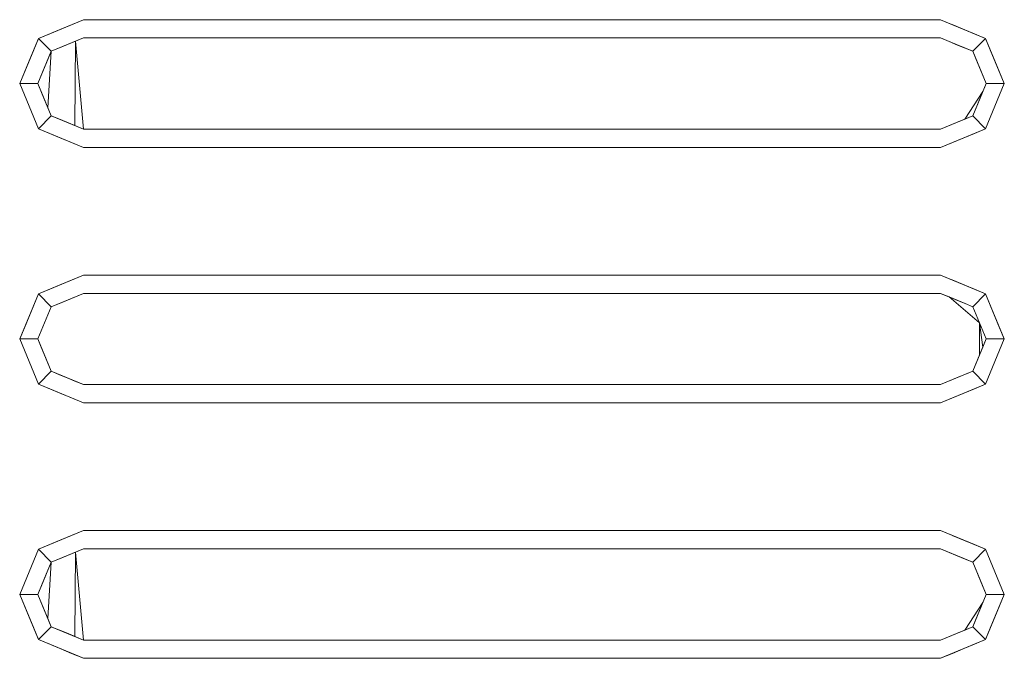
# Model space of a CAD drawing. Header units: millimetres. Extents: x 321 to 585, y -277 to 9.
# Tile 796 of 1056: x 345.546 to 346.086, y -18.806 to -18.456. Entities that reach past the tile are written whole.
import ezdxf

# ---------------------------------------------------------------- set-up
doc = ezdxf.new("R2010")
doc.units = ezdxf.units.MM
doc.header["$MEASUREMENT"] = 0
doc.layers.add('IFC-Elemento construtivo genérico-Contorno', color=253, linetype='Continuous', lineweight=5)

msp = doc.modelspace()

# ---------------------------------------------------------------- linework, layer by layer
at = {"layer": 'IFC-Elemento construtivo genérico-Contorno', "lineweight": 5}
for p, q in [((345.55591, -18.46641), (345.58066, -18.45615)), ((345.5621, -18.46385), (345.58066, -18.45615)), ((345.56829, -18.46128), (345.58066, -18.45615)), ((345.57409, -18.45888), (345.58066, -18.45615)), ((345.57409, -18.45888), (345.58066, -18.45615)), ((345.58066, -18.45615), (346.05066, -18.45615)), ((345.58066, -18.45615), (346.05066, -18.45615)), ((346.05066, -18.45615), (346.05723, -18.45888)), ((346.05066, -18.45615), (346.07541, -18.46641)), ((346.05066, -18.45615), (346.06303, -18.46128)), ((346.05066, -18.45615), (346.06922, -18.46385)), ((346.05066, -18.45615), (346.05723, -18.45888)), ((345.55591, -18.46641), (345.56829, -18.46128)), ((345.5621, -18.46385), (345.56829, -18.46128)), ((345.56829, -18.46128), (345.57409, -18.45888)), ((345.56829, -18.46128), (345.57409, -18.45888)), ((346.057, -18.45879), (346.07541, -18.46641)), ((346.05723, -18.45888), (346.06303, -18.46128)), ((346.06303, -18.46128), (346.06922, -18.46385)), ((346.06303, -18.46128), (346.07541, -18.46641)), ((345.54566, -18.49115), (345.55591, -18.46641)), ((345.54822, -18.48497), (345.55591, -18.46641)), ((345.55079, -18.47878), (345.55591, -18.46641)), ((345.55335, -18.4726), (345.55591, -18.46641)), ((345.55335, -18.4726), (345.55591, -18.46641)), ((345.55591, -18.46641), (345.5621, -18.46385)), ((345.55591, -18.46641), (345.5621, -18.46385)), ((345.55591, -18.46641), (345.56298, -18.47348)), ((345.55591, -18.46641), (345.56298, -18.47348)), ((345.56298, -18.47348), (345.58066, -18.46615)), ((345.56298, -18.47348), (345.57624, -18.46799)), ((345.5674, -18.47165), (345.58066, -18.46615)), ((345.5674, -18.47165), (345.57624, -18.46799)), ((345.57182, -18.46982), (345.57624, -18.46799)), ((345.57596, -18.51421), (345.57624, -18.46799)), ((345.57624, -18.46799), (345.58066, -18.46615)), ((345.57624, -18.46799), (345.58066, -18.46615)), ((345.57624, -18.46799), (345.58066, -18.51615)), ((345.58066, -18.46615), (346.05066, -18.46615)), ((345.58066, -18.46615), (346.05066, -18.46615)), ((346.05066, -18.46615), (346.05536, -18.46811)), ((346.05066, -18.46615), (346.05536, -18.46811)), ((346.05066, -18.46615), (346.06419, -18.47176)), ((346.06834, -18.47348), (346.07541, -18.46641)), ((346.06834, -18.47348), (346.07541, -18.46641)), ((346.06922, -18.46385), (346.07541, -18.46641)), ((346.06922, -18.46385), (346.07541, -18.46641)), ((346.07541, -18.46641), (346.07797, -18.4726)), ((346.07541, -18.46641), (346.08566, -18.49115)), ((346.07541, -18.46641), (346.08053, -18.47878)), ((346.07541, -18.46641), (346.08309, -18.48497)), ((346.07541, -18.46641), (346.07797, -18.4726)), ((345.54566, -18.49115), (345.55335, -18.4726)), ((345.55079, -18.47878), (345.55335, -18.4726)), ((345.56298, -18.47348), (345.57182, -18.46982)), ((345.56298, -18.47348), (345.5674, -18.47165)), ((345.56298, -18.47348), (345.5674, -18.47165)), ((346.05536, -18.46811), (346.06834, -18.47348)), ((346.05536, -18.46811), (346.06005, -18.47005)), ((346.05536, -18.46811), (346.06005, -18.47005)), ((346.06005, -18.47005), (346.06419, -18.47176)), ((346.06005, -18.47005), (346.06834, -18.47348)), ((346.06005, -18.47005), (346.06419, -18.47176)), ((346.06419, -18.47176), (346.06834, -18.47348)), ((346.06419, -18.47176), (346.06834, -18.47348)), ((346.07797, -18.4726), (346.08053, -18.47878)), ((346.07797, -18.4726), (346.08566, -18.49115)), ((346.07797, -18.4726), (346.08053, -18.47878)), ((345.54566, -18.49115), (345.55079, -18.47878)), ((345.54822, -18.48497), (345.55079, -18.47878)), ((345.55566, -18.49115), (345.56298, -18.47348)), ((345.55566, -18.49115), (345.56115, -18.4779)), ((345.55749, -18.48674), (345.56298, -18.47348)), ((345.55932, -18.48232), (345.56298, -18.47348)), ((345.56115, -18.50442), (345.56298, -18.47348)), ((345.56115, -18.4779), (345.56298, -18.47348)), ((346.06834, -18.47348), (346.072, -18.48232)), ((346.06834, -18.47348), (346.07017, -18.4779)), ((346.06834, -18.47348), (346.07566, -18.49115)), ((346.06834, -18.47348), (346.072, -18.48232)), ((346.06834, -18.47348), (346.07017, -18.4779)), ((346.06834, -18.47348), (346.07383, -18.48674)), ((346.06834, -18.47348), (346.07566, -18.49115)), ((346.07017, -18.4779), (346.072, -18.48232)), ((346.07017, -18.4779), (346.07566, -18.49115)), ((346.08053, -18.47878), (346.08309, -18.48497)), ((346.08053, -18.47878), (346.08566, -18.49115)), ((345.55566, -18.49115), (345.55932, -18.48232)), ((346.072, -18.48232), (346.07383, -18.48674)), ((346.072, -18.48232), (346.07566, -18.49115)), ((346.072, -18.48232), (346.07566, -18.49115)), ((345.54566, -18.49115), (345.54822, -18.48497)), ((345.54566, -18.49115), (345.54822, -18.48497)), ((345.55566, -18.49115), (345.55749, -18.48674)), ((346.07383, -18.48674), (346.07566, -18.49115)), ((346.07383, -18.48674), (346.07566, -18.49115)), ((346.08309, -18.48497), (346.08566, -18.49115)), ((346.08309, -18.48497), (346.08566, -18.49115)), ((345.54566, -18.49115), (345.55566, -18.49115)), ((345.54566, -18.49115), (345.54822, -18.49735)), ((345.54566, -18.49115), (345.55566, -18.49115)), ((345.54566, -18.49115), (345.55591, -18.51591)), ((345.54566, -18.49115), (345.54822, -18.49735)), ((345.54566, -18.49115), (345.55335, -18.50972)), ((345.55566, -18.49115), (345.55749, -18.49558)), ((345.55566, -18.49115), (345.55932, -18.49999)), ((345.55566, -18.49115), (345.56298, -18.50884)), ((345.55566, -18.49115), (345.55932, -18.49999)), ((345.55566, -18.49115), (345.55749, -18.49558)), ((346.06834, -18.50884), (346.07566, -18.49115)), ((346.072, -18.49999), (346.07566, -18.49115)), ((346.072, -18.49999), (346.07566, -18.49115)), ((346.07383, -18.49558), (346.07566, -18.49115)), ((346.07383, -18.49558), (346.07566, -18.49115)), ((346.07541, -18.51591), (346.08566, -18.49115)), ((346.07566, -18.49115), (346.08566, -18.49115)), ((346.07566, -18.49115), (346.08566, -18.49115)), ((346.07797, -18.50972), (346.08566, -18.49115)), ((346.08053, -18.50354), (346.08566, -18.49115)), ((346.08309, -18.49735), (346.08566, -18.49115)), ((345.54822, -18.49735), (345.55079, -18.50354)), ((345.54822, -18.49735), (345.55079, -18.50354)), ((345.55749, -18.49558), (345.55932, -18.49999)), ((345.55749, -18.49558), (345.56298, -18.50884)), ((345.55932, -18.49999), (345.56298, -18.50884)), ((345.55932, -18.49999), (345.56115, -18.50442)), ((346.06392, -18.51067), (346.07383, -18.49558)), ((346.06834, -18.50884), (346.07383, -18.49558)), ((346.06834, -18.50884), (346.072, -18.49999)), ((346.07017, -18.50442), (346.072, -18.49999)), ((346.072, -18.49999), (346.07383, -18.49558)), ((346.08053, -18.50354), (346.08309, -18.49735)), ((345.55079, -18.50354), (345.55335, -18.50972)), ((345.55079, -18.50354), (345.55591, -18.51591)), ((345.56115, -18.50442), (345.56298, -18.50884)), ((346.06834, -18.50884), (346.07017, -18.50442)), ((346.07541, -18.51591), (346.08053, -18.50354)), ((346.07797, -18.50972), (346.08053, -18.50354)), ((345.55335, -18.50972), (345.55591, -18.51591)), ((345.55335, -18.50972), (345.55591, -18.51591)), ((345.55591, -18.51591), (345.56298, -18.50884)), ((345.55591, -18.51591), (345.56298, -18.50884)), ((345.56298, -18.50884), (345.56712, -18.51055)), ((345.56298, -18.50884), (345.58066, -18.51615)), ((345.56298, -18.50884), (345.56712, -18.51055)), ((345.56712, -18.51055), (345.57596, -18.51421)), ((345.56712, -18.51055), (345.57127, -18.51227)), ((345.56712, -18.51055), (345.58066, -18.51615)), ((345.56712, -18.51055), (345.57127, -18.51227)), ((346.05066, -18.51615), (346.06834, -18.50884)), ((346.05508, -18.51433), (346.06834, -18.50884)), ((346.05508, -18.51433), (346.06392, -18.51067)), ((346.0595, -18.51249), (346.06834, -18.50884)), ((346.0595, -18.51249), (346.06392, -18.51067)), ((346.0595, -18.51249), (346.06392, -18.51067)), ((346.06392, -18.51067), (346.06834, -18.50884)), ((346.06834, -18.50884), (346.07541, -18.51591)), ((346.06834, -18.50884), (346.07541, -18.51591)), ((346.07541, -18.51591), (346.07797, -18.50972)), ((346.07541, -18.51591), (346.07797, -18.50972)), ((345.55591, -18.51591), (345.5621, -18.51847)), ((345.55591, -18.51591), (345.56829, -18.52104)), ((345.55591, -18.51591), (345.5621, -18.51847)), ((345.55591, -18.51591), (345.58066, -18.52615)), ((345.57127, -18.51227), (345.57596, -18.51421)), ((345.57127, -18.51227), (345.58066, -18.51615)), ((345.57596, -18.51421), (345.58066, -18.51615)), ((345.58066, -18.51615), (346.05066, -18.51615)), ((345.58066, -18.51615), (346.05066, -18.51615)), ((346.05066, -18.51615), (346.0595, -18.51249)), ((346.05066, -18.51615), (346.0595, -18.51249)), ((346.05066, -18.51615), (346.05508, -18.51433)), ((346.05066, -18.51615), (346.05508, -18.51433)), ((346.05066, -18.52615), (346.07541, -18.51591)), ((346.06303, -18.52104), (346.07541, -18.51591)), ((346.06922, -18.51847), (346.07541, -18.51591)), ((346.06922, -18.51847), (346.07541, -18.51591)), ((345.5621, -18.51847), (345.56829, -18.52104)), ((345.5621, -18.51847), (345.58066, -18.52615)), ((345.56829, -18.52104), (345.57409, -18.52344)), ((345.56829, -18.52104), (345.57409, -18.52344)), ((346.05066, -18.52615), (346.06922, -18.51847)), ((346.05066, -18.52615), (346.06303, -18.52104)), ((346.05723, -18.52344), (346.06303, -18.52104)), ((346.05723, -18.52344), (346.06303, -18.52104)), ((346.06303, -18.52104), (346.06922, -18.51847)), ((345.57409, -18.52344), (345.58066, -18.52615)), ((345.57409, -18.52344), (345.58066, -18.52615)), ((345.58066, -18.52615), (346.05066, -18.52615)), ((345.58066, -18.52615), (346.05066, -18.52615)), ((346.05066, -18.52615), (346.05723, -18.52344)), ((346.05066, -18.52615), (346.05723, -18.52344)), ((345.55591, -18.60641), (345.58066, -18.59615)), ((345.5621, -18.60385), (345.58066, -18.59615)), ((345.56829, -18.60128), (345.58066, -18.59615)), ((345.57409, -18.59888), (345.58066, -18.59615)), ((345.57409, -18.59888), (345.58066, -18.59615)), ((345.58066, -18.59615), (346.05066, -18.59615)), ((345.58066, -18.59615), (346.05066, -18.59615)), ((346.05066, -18.59615), (346.05723, -18.59888)), ((346.05066, -18.59615), (346.06303, -18.60128)), ((346.05066, -18.59615), (346.07541, -18.60641)), ((346.05066, -18.59615), (346.06303, -18.60128)), ((346.05066, -18.59615), (346.06922, -18.60385)), ((346.05066, -18.59615), (346.05723, -18.59888)), ((345.55591, -18.60641), (345.56829, -18.60128)), ((345.5621, -18.60385), (345.56829, -18.60128)), ((345.56829, -18.60128), (345.57409, -18.59888)), ((345.56829, -18.60128), (345.57409, -18.59888)), ((346.057, -18.59879), (346.07541, -18.60641)), ((346.05723, -18.59888), (346.06303, -18.60128)), ((346.06303, -18.60128), (346.06922, -18.60385)), ((346.06303, -18.60128), (346.07541, -18.60641)), ((345.54566, -18.63115), (345.55591, -18.60641)), ((345.54822, -18.62497), (345.55591, -18.60641)), ((345.55079, -18.61878), (345.55591, -18.60641)), ((345.55335, -18.6126), (345.55591, -18.60641)), ((345.55335, -18.6126), (345.55591, -18.60641)), ((345.55591, -18.60641), (345.5621, -18.60385)), ((345.55591, -18.60641), (345.5621, -18.60385)), ((345.55591, -18.60641), (345.56298, -18.61348)), ((345.55591, -18.60641), (345.56298, -18.61348)), ((345.56298, -18.61348), (345.58066, -18.60615)), ((345.56298, -18.61348), (345.57624, -18.60799)), ((345.5674, -18.61165), (345.58066, -18.60615)), ((345.57182, -18.60982), (345.58066, -18.60615)), ((345.57182, -18.60982), (345.57624, -18.60799)), ((345.57624, -18.60799), (345.58066, -18.60615)), ((345.57624, -18.60799), (345.58066, -18.60615)), ((345.58066, -18.60615), (346.05066, -18.60615)), ((345.58066, -18.60615), (346.05066, -18.60615)), ((346.05066, -18.60615), (346.05536, -18.60811)), ((346.05066, -18.60615), (346.05536, -18.60811)), ((346.05066, -18.60615), (346.06419, -18.61176)), ((346.05536, -18.60811), (346.06419, -18.61176)), ((346.05536, -18.60811), (346.072, -18.62232)), ((346.05536, -18.60811), (346.06005, -18.61005)), ((346.06834, -18.61348), (346.07541, -18.60641)), ((346.06834, -18.61348), (346.07541, -18.60641)), ((346.06922, -18.60385), (346.07541, -18.60641)), ((346.06922, -18.60385), (346.07541, -18.60641)), ((346.07541, -18.60641), (346.07797, -18.6126)), ((346.07541, -18.60641), (346.08566, -18.63115)), ((346.07541, -18.60641), (346.08053, -18.61878)), ((346.07541, -18.60641), (346.08309, -18.62497)), ((346.07541, -18.60641), (346.07797, -18.6126)), ((345.54566, -18.63115), (345.55335, -18.6126)), ((345.55079, -18.61878), (345.55335, -18.6126)), ((345.55566, -18.63115), (345.56298, -18.61348)), ((345.55749, -18.62674), (345.56298, -18.61348)), ((345.55932, -18.62232), (345.56298, -18.61348)), ((345.56115, -18.6179), (345.56298, -18.61348)), ((345.56115, -18.6179), (345.56298, -18.61348)), ((345.56298, -18.61348), (345.57182, -18.60982)), ((345.56298, -18.61348), (345.5674, -18.61165)), ((345.56298, -18.61348), (345.5674, -18.61165)), ((345.5674, -18.61165), (345.57182, -18.60982)), ((346.06005, -18.61005), (346.06419, -18.61176)), ((346.06419, -18.61176), (346.06834, -18.61348)), ((346.06419, -18.61176), (346.06834, -18.61348)), ((346.06834, -18.61348), (346.072, -18.62232)), ((346.06834, -18.61348), (346.072, -18.62232)), ((346.06834, -18.61348), (346.07017, -18.6179)), ((346.06834, -18.61348), (346.07383, -18.62674)), ((346.06834, -18.61348), (346.07566, -18.63115)), ((346.07797, -18.6126), (346.08053, -18.61878)), ((346.07797, -18.6126), (346.08566, -18.63115)), ((346.07797, -18.6126), (346.08053, -18.61878)), ((345.54566, -18.63115), (345.55079, -18.61878)), ((345.54822, -18.62497), (345.55079, -18.61878)), ((345.55566, -18.63115), (345.56115, -18.6179)), ((345.55749, -18.62674), (345.56115, -18.6179)), ((346.07017, -18.6179), (346.07566, -18.63115)), ((346.08053, -18.61878), (346.08309, -18.62497)), ((346.08053, -18.61878), (346.08566, -18.63115)), ((345.55566, -18.63115), (345.55932, -18.62232)), ((346.072, -18.62232), (346.07566, -18.63115)), ((346.072, -18.62232), (346.07383, -18.63558)), ((346.072, -18.63999), (346.072, -18.62232)), ((346.072, -18.62232), (346.07383, -18.62674)), ((346.072, -18.62232), (346.07566, -18.63115)), ((345.54566, -18.63115), (345.54822, -18.62497)), ((345.54566, -18.63115), (345.54822, -18.62497)), ((345.55566, -18.63115), (345.55749, -18.62674)), ((345.55566, -18.63115), (345.55749, -18.62674)), ((346.07383, -18.62674), (346.07566, -18.63115)), ((346.07383, -18.62674), (346.07566, -18.63115)), ((346.08309, -18.62497), (346.08566, -18.63115)), ((346.08309, -18.62497), (346.08566, -18.63115)), ((345.54566, -18.63115), (345.55566, -18.63115)), ((345.54566, -18.63115), (345.54822, -18.63735)), ((345.54566, -18.63115), (345.55566, -18.63115)), ((345.54566, -18.63115), (345.55591, -18.65591)), ((345.54566, -18.63115), (345.54822, -18.63735)), ((345.54566, -18.63115), (345.55335, -18.64972)), ((345.55566, -18.63115), (345.56298, -18.64884)), ((345.55566, -18.63115), (345.55749, -18.63558)), ((345.55566, -18.63115), (345.55932, -18.63999)), ((345.55566, -18.63115), (345.56298, -18.64884)), ((345.55566, -18.63115), (345.55932, -18.63999)), ((345.55566, -18.63115), (345.55749, -18.63558)), ((346.06834, -18.64884), (346.07566, -18.63115)), ((346.072, -18.63999), (346.07566, -18.63115)), ((346.072, -18.63999), (346.07566, -18.63115)), ((346.07383, -18.63558), (346.07566, -18.63115)), ((346.07383, -18.63558), (346.07566, -18.63115)), ((346.07541, -18.65591), (346.08566, -18.63115)), ((346.07566, -18.63115), (346.08566, -18.63115)), ((346.07566, -18.63115), (346.08566, -18.63115)), ((346.07797, -18.64972), (346.08566, -18.63115)), ((346.08053, -18.64354), (346.08566, -18.63115)), ((346.08309, -18.63735), (346.08566, -18.63115)), ((345.54822, -18.63735), (345.55079, -18.64354)), ((345.54822, -18.63735), (345.55079, -18.64354)), ((345.55749, -18.63558), (345.56298, -18.64884)), ((345.55749, -18.63558), (345.56298, -18.64884)), ((345.55932, -18.63999), (345.56298, -18.64884)), ((345.55932, -18.63999), (345.56115, -18.64442)), ((346.06834, -18.64884), (346.07383, -18.63558)), ((346.06834, -18.64884), (346.072, -18.63999)), ((346.07017, -18.64442), (346.072, -18.63999)), ((346.07017, -18.64442), (346.072, -18.63999)), ((346.072, -18.63999), (346.07383, -18.63558)), ((346.08053, -18.64354), (346.08309, -18.63735)), ((345.55079, -18.64354), (345.55335, -18.64972)), ((345.55079, -18.64354), (345.55591, -18.65591)), ((345.56115, -18.64442), (345.56298, -18.64884)), ((346.06834, -18.64884), (346.07017, -18.64442)), ((346.06834, -18.64884), (346.07017, -18.64442)), ((346.07541, -18.65591), (346.08053, -18.64354)), ((346.07797, -18.64972), (346.08053, -18.64354)), ((345.55335, -18.64972), (345.55591, -18.65591)), ((345.55335, -18.64972), (345.55591, -18.65591)), ((345.55591, -18.65591), (345.56298, -18.64884)), ((345.55591, -18.65591), (345.56298, -18.64884)), ((345.56298, -18.64884), (345.56712, -18.65055)), ((345.56298, -18.64884), (345.57127, -18.65227)), ((345.56298, -18.64884), (345.58066, -18.65615)), ((345.56298, -18.64884), (345.58066, -18.65615)), ((345.56298, -18.64884), (345.56712, -18.65055)), ((345.56712, -18.65055), (345.57127, -18.65227)), ((345.56712, -18.65055), (345.58066, -18.65615)), ((345.56712, -18.65055), (345.57127, -18.65227)), ((346.05066, -18.65615), (346.06834, -18.64884)), ((346.05066, -18.65615), (346.06834, -18.64884)), ((346.05508, -18.65433), (346.06834, -18.64884)), ((346.0595, -18.65249), (346.06834, -18.64884)), ((346.0595, -18.65249), (346.06392, -18.65067)), ((346.0595, -18.65249), (346.06392, -18.65067)), ((346.06392, -18.65067), (346.06834, -18.64884)), ((346.06392, -18.65067), (346.06834, -18.64884)), ((346.06834, -18.64884), (346.07541, -18.65591)), ((346.06834, -18.64884), (346.07541, -18.65591)), ((346.07541, -18.65591), (346.07797, -18.64972)), ((346.07541, -18.65591), (346.07797, -18.64972)), ((345.55591, -18.65591), (345.5621, -18.65847)), ((345.55591, -18.65591), (345.56829, -18.66104)), ((345.55591, -18.65591), (345.5621, -18.65847)), ((345.55591, -18.65591), (345.58066, -18.66615)), ((345.57127, -18.65227), (345.57596, -18.65421)), ((345.57127, -18.65227), (345.58066, -18.65615)), ((345.57596, -18.65421), (345.58066, -18.65615)), ((345.58066, -18.65615), (346.05066, -18.65615)), ((345.58066, -18.65615), (346.05066, -18.65615)), ((346.05066, -18.65615), (346.0595, -18.65249)), ((346.05066, -18.65615), (346.0595, -18.65249)), ((346.05066, -18.65615), (346.05508, -18.65433)), ((346.05066, -18.65615), (346.05508, -18.65433)), ((346.05066, -18.66615), (346.07541, -18.65591)), ((346.05508, -18.65433), (346.0595, -18.65249)), ((346.06303, -18.66104), (346.07541, -18.65591)), ((346.06922, -18.65847), (346.07541, -18.65591)), ((346.06922, -18.65847), (346.07541, -18.65591)), ((345.5621, -18.65847), (345.56829, -18.66104)), ((345.5621, -18.65847), (345.58066, -18.66615)), ((345.56829, -18.66104), (345.57409, -18.66344)), ((345.56829, -18.66104), (345.57409, -18.66344)), ((346.05066, -18.66615), (346.06922, -18.65847)), ((346.05066, -18.66615), (346.06303, -18.66104)), ((346.05723, -18.66344), (346.06303, -18.66104)), ((346.05723, -18.66344), (346.06303, -18.66104)), ((346.06303, -18.66104), (346.06922, -18.65847)), ((345.57409, -18.66344), (345.58066, -18.66615)), ((345.57409, -18.66344), (345.58066, -18.66615)), ((345.58066, -18.66615), (346.05066, -18.66615)), ((345.58066, -18.66615), (346.05066, -18.66615)), ((346.05066, -18.66615), (346.05723, -18.66344)), ((346.05066, -18.66615), (346.05723, -18.66344)), ((345.55591, -18.74641), (345.58066, -18.73615)), ((345.5621, -18.74385), (345.58066, -18.73615)), ((345.56829, -18.74128), (345.58066, -18.73615)), ((345.57409, -18.73888), (345.58066, -18.73615)), ((345.57409, -18.73888), (345.58066, -18.73615)), ((345.58066, -18.73615), (346.05066, -18.73615)), ((345.58066, -18.73615), (346.05066, -18.73615)), ((346.05066, -18.73615), (346.05723, -18.73888)), ((346.05066, -18.73615), (346.06303, -18.74128)), ((346.05066, -18.73615), (346.07541, -18.74641)), ((346.05066, -18.73615), (346.06303, -18.74128)), ((346.05066, -18.73615), (346.06922, -18.74385)), ((346.05066, -18.73615), (346.05723, -18.73888)), ((345.55591, -18.74641), (345.56829, -18.74128)), ((345.5621, -18.74385), (345.56829, -18.74128)), ((345.56829, -18.74128), (345.57409, -18.73888)), ((345.56829, -18.74128), (345.57409, -18.73888)), ((346.057, -18.73879), (346.07541, -18.74641)), ((346.05723, -18.73888), (346.06303, -18.74128)), ((346.06303, -18.74128), (346.06922, -18.74385)), ((346.06303, -18.74128), (346.07541, -18.74641)), ((345.54566, -18.77115), (345.55591, -18.74641)), ((345.54822, -18.76497), (345.55591, -18.74641)), ((345.55079, -18.75878), (345.55591, -18.74641)), ((345.55335, -18.7526), (345.55591, -18.74641)), ((345.55335, -18.7526), (345.55591, -18.74641)), ((345.55591, -18.74641), (345.5621, -18.74385)), ((345.55591, -18.74641), (345.5621, -18.74385)), ((345.55591, -18.74641), (345.56298, -18.75348)), ((345.55591, -18.74641), (345.56298, -18.75348)), ((345.56298, -18.75348), (345.58066, -18.74615)), ((345.56298, -18.75348), (345.57624, -18.74799)), ((345.5674, -18.75165), (345.58066, -18.74615)), ((345.5674, -18.75165), (345.57624, -18.74799)), ((345.57182, -18.74982), (345.57624, -18.74799)), ((345.57596, -18.79421), (345.57624, -18.74799)), ((345.57624, -18.74799), (345.58066, -18.74615)), ((345.57624, -18.74799), (345.58066, -18.74615)), ((345.57624, -18.74799), (345.58066, -18.79615)), ((345.58066, -18.74615), (346.05066, -18.74615)), ((345.58066, -18.74615), (346.05066, -18.74615)), ((346.05066, -18.74615), (346.06005, -18.75005)), ((346.05066, -18.74615), (346.05536, -18.74811)), ((346.05066, -18.74615), (346.05536, -18.74811)), ((346.05066, -18.74615), (346.06419, -18.75176)), ((346.05536, -18.74811), (346.06419, -18.75176)), ((346.05536, -18.74811), (346.06005, -18.75005)), ((346.05536, -18.74811), (346.06005, -18.75005)), ((346.06834, -18.75348), (346.07541, -18.74641)), ((346.06834, -18.75348), (346.07541, -18.74641)), ((346.06922, -18.74385), (346.07541, -18.74641)), ((346.06922, -18.74385), (346.07541, -18.74641)), ((346.07541, -18.74641), (346.07797, -18.7526)), ((346.07541, -18.74641), (346.08566, -18.77115)), ((346.07541, -18.74641), (346.08053, -18.75878)), ((346.07541, -18.74641), (346.08309, -18.76497)), ((346.07541, -18.74641), (346.07797, -18.7526)), ((345.54566, -18.77115), (345.55335, -18.7526)), ((345.55079, -18.75878), (345.55335, -18.7526)), ((345.55566, -18.77115), (345.56298, -18.75348)), ((345.55749, -18.76674), (345.56298, -18.75348)), ((345.55932, -18.76232), (345.56298, -18.75348)), ((345.56115, -18.78442), (345.56298, -18.75348)), ((345.56115, -18.7579), (345.56298, -18.75348)), ((345.56298, -18.75348), (345.57182, -18.74982)), ((345.56298, -18.75348), (345.5674, -18.75165)), ((345.56298, -18.75348), (345.5674, -18.75165)), ((346.06005, -18.75005), (346.06834, -18.75348)), ((346.06005, -18.75005), (346.06419, -18.75176)), ((346.06419, -18.75176), (346.06834, -18.75348)), ((346.06419, -18.75176), (346.06834, -18.75348)), ((346.06834, -18.75348), (346.07566, -18.77115)), ((346.06834, -18.75348), (346.072, -18.76232)), ((346.06834, -18.75348), (346.07017, -18.7579)), ((346.06834, -18.75348), (346.072, -18.76232)), ((346.06834, -18.75348), (346.07017, -18.7579)), ((346.06834, -18.75348), (346.07383, -18.76674)), ((346.06834, -18.75348), (346.07566, -18.77115)), ((346.07797, -18.7526), (346.08053, -18.75878)), ((346.07797, -18.7526), (346.08566, -18.77115)), ((346.07797, -18.7526), (346.08053, -18.75878)), ((345.54566, -18.77115), (345.55079, -18.75878)), ((345.54822, -18.76497), (345.55079, -18.75878)), ((345.55566, -18.77115), (345.56115, -18.7579)), ((346.07017, -18.7579), (346.072, -18.76232)), ((346.07017, -18.7579), (346.07566, -18.77115)), ((346.08053, -18.75878), (346.08309, -18.76497)), ((346.08053, -18.75878), (346.08566, -18.77115)), ((345.54566, -18.77115), (345.54822, -18.76497)), ((345.54566, -18.77115), (345.54822, -18.76497)), ((345.55566, -18.77115), (345.55932, -18.76232)), ((346.072, -18.76232), (346.07566, -18.77115)), ((346.072, -18.76232), (346.07383, -18.76674)), ((346.072, -18.76232), (346.07566, -18.77115)), ((346.08309, -18.76497), (346.08566, -18.77115)), ((346.08309, -18.76497), (346.08566, -18.77115)), ((345.55566, -18.77115), (345.55749, -18.76674)), ((346.07383, -18.76674), (346.07566, -18.77115)), ((346.07383, -18.76674), (346.07566, -18.77115)), ((345.54566, -18.77115), (345.55566, -18.77115)), ((345.54566, -18.77115), (345.54822, -18.77735)), ((345.54566, -18.77115), (345.55566, -18.77115)), ((345.54566, -18.77115), (345.55591, -18.79591)), ((345.54566, -18.77115), (345.54822, -18.77735)), ((345.54566, -18.77115), (345.55335, -18.78972)), ((345.55566, -18.77115), (345.55749, -18.77558)), ((345.55566, -18.77115), (345.55932, -18.77999)), ((345.55566, -18.77115), (345.56298, -18.78884)), ((345.55566, -18.77115), (345.55932, -18.77999)), ((345.55566, -18.77115), (345.55749, -18.77558)), ((345.55749, -18.77558), (345.55932, -18.77999)), ((345.55749, -18.77558), (345.56298, -18.78884)), ((346.06392, -18.79067), (346.07383, -18.77558)), ((346.06834, -18.78884), (346.07566, -18.77115)), ((346.06834, -18.78884), (346.07383, -18.77558)), ((346.072, -18.77999), (346.07566, -18.77115)), ((346.072, -18.77999), (346.07566, -18.77115)), ((346.072, -18.77999), (346.07383, -18.77558)), ((346.07383, -18.77558), (346.07566, -18.77115)), ((346.07383, -18.77558), (346.07566, -18.77115)), ((346.07541, -18.79591), (346.08566, -18.77115)), ((346.07566, -18.77115), (346.08566, -18.77115)), ((346.07566, -18.77115), (346.08566, -18.77115)), ((346.07797, -18.78972), (346.08566, -18.77115)), ((346.08053, -18.78354), (346.08566, -18.77115)), ((346.08309, -18.77735), (346.08566, -18.77115)), ((345.54822, -18.77735), (345.55079, -18.78354)), ((345.54822, -18.77735), (345.55079, -18.78354)), ((345.55932, -18.77999), (345.56298, -18.78884)), ((345.55932, -18.77999), (345.56115, -18.78442)), ((346.06834, -18.78884), (346.072, -18.77999)), ((346.07017, -18.78442), (346.072, -18.77999)), ((346.08053, -18.78354), (346.08309, -18.77735)), ((345.55079, -18.78354), (345.55335, -18.78972)), ((345.55079, -18.78354), (345.55591, -18.79591)), ((345.56115, -18.78442), (345.56298, -18.78884)), ((346.06834, -18.78884), (346.07017, -18.78442)), ((346.07541, -18.79591), (346.08053, -18.78354)), ((346.07797, -18.78972), (346.08053, -18.78354)), ((345.55335, -18.78972), (345.55591, -18.79591)), ((345.55335, -18.78972), (345.55591, -18.79591)), ((345.55591, -18.79591), (345.56298, -18.78884)), ((345.55591, -18.79591), (345.56298, -18.78884)), ((345.56298, -18.78884), (345.56712, -18.79055)), ((345.56298, -18.78884), (345.58066, -18.79615)), ((345.56298, -18.78884), (345.56712, -18.79055)), ((345.56712, -18.79055), (345.57596, -18.79421)), ((345.56712, -18.79055), (345.57127, -18.79227)), ((345.56712, -18.79055), (345.58066, -18.79615)), ((345.56712, -18.79055), (345.57127, -18.79227)), ((346.05066, -18.79615), (346.06834, -18.78884)), ((346.05508, -18.79433), (346.06834, -18.78884)), ((346.05508, -18.79433), (346.06392, -18.79067)), ((346.0595, -18.79249), (346.06834, -18.78884)), ((346.0595, -18.79249), (346.06392, -18.79067)), ((346.0595, -18.79249), (346.06392, -18.79067)), ((346.06392, -18.79067), (346.06834, -18.78884)), ((346.06834, -18.78884), (346.07541, -18.79591)), ((346.06834, -18.78884), (346.07541, -18.79591)), ((346.07541, -18.79591), (346.07797, -18.78972)), ((346.07541, -18.79591), (346.07797, -18.78972)), ((345.55591, -18.79591), (345.5621, -18.79847)), ((345.55591, -18.79591), (345.56829, -18.80104)), ((345.55591, -18.79591), (345.5621, -18.79847)), ((345.55591, -18.79591), (345.58066, -18.80615)), ((345.57127, -18.79227), (345.57596, -18.79421)), ((345.57127, -18.79227), (345.58066, -18.79615)), ((345.57596, -18.79421), (345.58066, -18.79615)), ((345.58066, -18.79615), (346.05066, -18.79615)), ((345.58066, -18.79615), (346.05066, -18.79615)), ((346.05066, -18.79615), (346.0595, -18.79249)), ((346.05066, -18.79615), (346.0595, -18.79249)), ((346.05066, -18.79615), (346.05508, -18.79433)), ((346.05066, -18.79615), (346.05508, -18.79433)), ((346.05066, -18.80615), (346.07541, -18.79591)), ((346.06303, -18.80104), (346.07541, -18.79591)), ((346.06922, -18.79847), (346.07541, -18.79591)), ((346.06922, -18.79847), (346.07541, -18.79591)), ((345.5621, -18.79847), (345.56829, -18.80104)), ((345.5621, -18.79847), (345.58066, -18.80615)), ((345.56829, -18.80104), (345.57409, -18.80344)), ((345.56829, -18.80104), (345.57409, -18.80344)), ((346.05066, -18.80615), (346.06922, -18.79847)), ((346.05066, -18.80615), (346.06303, -18.80104)), ((346.05723, -18.80344), (346.06303, -18.80104)), ((346.05723, -18.80344), (346.06303, -18.80104)), ((346.06303, -18.80104), (346.06922, -18.79847)), ((345.57409, -18.80344), (345.58066, -18.80615)), ((345.57409, -18.80344), (345.58066, -18.80615)), ((345.58066, -18.80615), (346.05066, -18.80615)), ((345.58066, -18.80615), (346.05066, -18.80615)), ((346.05066, -18.80615), (346.05723, -18.80344)), ((346.05066, -18.80615), (346.05723, -18.80344))]:
    msp.add_line(p, q, dxfattribs=at)

doc.saveas('drawing.dxf')
